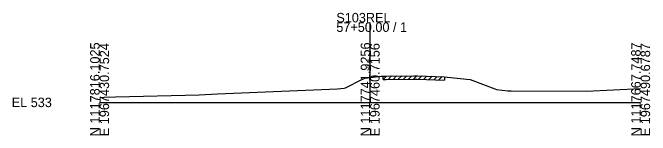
# Model space of a CAD drawing. Extents: x -26 to 163, y -10 to 24518.
# Drawn here: x -25.7 to 162.8, y 7990.3 to 8026.4 of the extents above; entities that cross this region are included whole.
import ezdxf

# ---------------------------------------------------------------- set-up
doc = ezdxf.new("R2010")
doc.units = 0
for name, color, linetype in [('RD_GPK_XS_Cell', 7, 'Continuous'), ('RD_XS_ExGround', 7, 'Continuous'), ('RD_XS_ExPaveRet', 7, 'Continuous'), ('RD_XS_TX_Elev_EX', 7, 'Continuous')]:
    doc.layers.add(name, color=color, linetype=linetype)

msp = doc.modelspace()

# ---------------------------------------------------------------- linework, layer by layer
at = {"layer": 'RD_GPK_XS_Cell'}
for p, q in [((80, 8000), (80, 8023.6)), ((0, 8000), (80, 8000)), ((80, 8000), (160, 8000))]:
    msp.add_line(p, q, dxfattribs=at)
at = {"layer": 'RD_XS_ExGround'}
msp.add_lwpolyline([(0.04, 8001.47), (1.32, 8001.5), (4.72, 8001.63), (29.46, 8002.27), (34.83, 8002.49), (70.38, 8003.98), (72.34, 8004.24), (72.67, 8004.27), (77.76, 8006.87), (78.39, 8007.18), (80, 8007.36), (83.23, 8007.71), (83.83, 8007.77), (84.78, 8007.78), (92.97, 8007.87), (93.99, 8007.84), (101.95, 8007.58), (108.53, 8006.88), (109.61, 8006.76), (116.88, 8003.99), (117.39, 8003.8), (120.68, 8003.39), (121.66, 8003.39), (144.03, 8003.3), (160, 8004.12)], dxfattribs=at)
at = {"layer": 'RD_XS_ExPaveRet'}
for p, q in [((83.83, 8006.77), (84.84, 8007.78)), ((83.83, 8006.77), (83.83, 8007.77)), ((85.33, 8006.79), (86.34, 8007.8)), ((86.83, 8006.8), (87.84, 8007.82)), ((88.33, 8006.82), (89.34, 8007.83)), ((89.83, 8006.84), (90.84, 8007.85)), ((91.33, 8006.85), (92.34, 8007.86)), ((92.83, 8006.87), (93.8, 8007.84)), ((94.33, 8006.83), (95.3, 8007.79)), ((95.83, 8006.78), (96.8, 8007.74)), ((97.33, 8006.73), (98.3, 8007.7)), ((98.83, 8006.68), (99.8, 8007.65)), ((100.33, 8006.63), (101.3, 8007.6)), ((101.95, 8007.58), (101.95, 8006.58)), ((83.83, 8006.77), (84.78, 8006.78)), ((84.78, 8006.78), (92.97, 8006.87)), ((92.97, 8006.87), (93.99, 8006.84)), ((93.99, 8006.84), (101.95, 8006.58))]:
    msp.add_line(p, q, dxfattribs=at)

# ---------------------------------------------------------------- texts
at = {"layer": 'RD_GPK_XS_Cell'}
for s, p in [('S103REL', (70, 8023.6)), ('57+50.00 / 1', (70, 8020.8)), ('EL 533', (-26, 7998.6))]:
    msp.add_text(s, height=2.8, dxfattribs=at).set_placement(p)
for s, p in [('N 1117816.1025', (0, 7990)), ('E 1967430.7524', (2.8, 7990)), ('N 1117741.9256', (80, 7990)), ('E 1967460.7156', (82.8, 7990)), ('N 1117667.7487', (160, 7990)), ('E 1967490.6787', (162.8, 7990))]:
    msp.add_text(s, height=2.8, rotation=90, dxfattribs=at).set_placement(p)
at = {"layer": 'RD_XS_TX_Elev_EX'}
msp.add_text('540.36', height=0.8, rotation=90, dxfattribs=at).set_placement((79.9, 8009.36))

doc.saveas('drawing.dxf')
